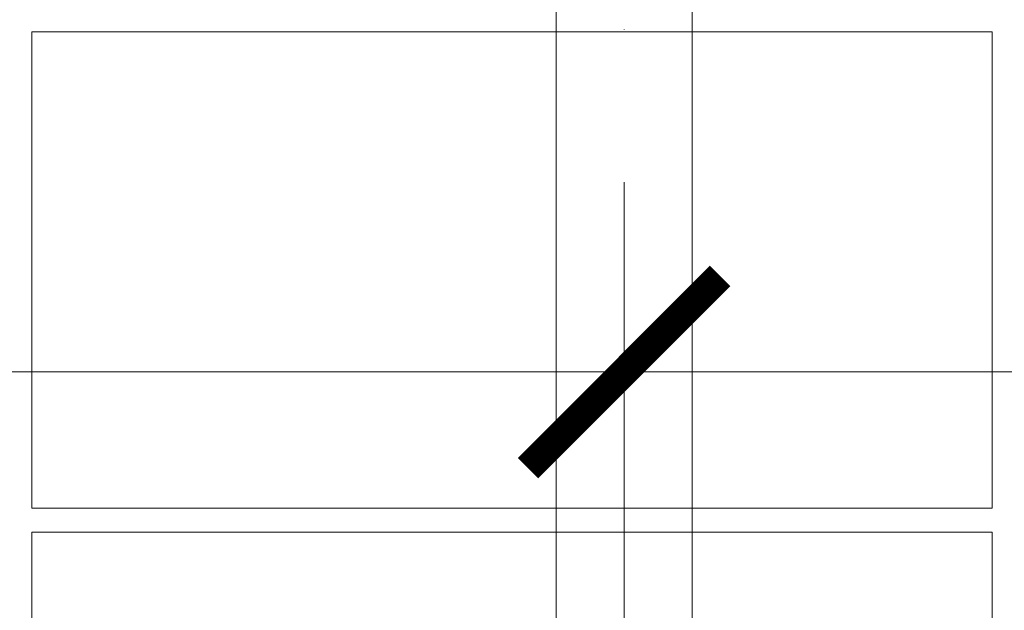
# Model space of a CAD drawing. Header units: millimetres. Extents: x -1695604 to 5289369, y -1488057 to 2187451.
# Tile 521 of 656: x 329245 to 330475, y 150692 to 151430. Entities that reach past the tile are written whole.
import ezdxf
from ezdxf import colors
from ezdxf.entities.mleader import LeaderData, LeaderLine
from ezdxf.math import Vec2, Vec3

# ---------------------------------------------------------------- set-up
doc = ezdxf.new("R2010")
doc.units = ezdxf.units.MM
doc.linetypes.add('CENTERX2', pattern=[101.6, 63.5, -12.7, 12.7, -12.7])
doc.linetypes.add('DASHDOT', pattern=[25.4, 12.7, -6.35, 0, -6.35])
doc.layers.get('Defpoints').update_dxf_attribs({"color": 8})
for name, color, linetype, lineweight in [('A99_FVE', 30, 'Continuous', 5), ('A99_N_koty-200', 5, 'Continuous', 5), ('A99_N_koty-200 @ 200', 5, 'Continuous', 5), ('A99_N_txt-popis-50 @ 200', 240, 'Continuous', 9), ('A99_S_osy', 1, 'CENTERX2', 5)]:
    doc.layers.add(name, color=color, linetype=linetype, lineweight=lineweight)
doc.styles.add('A99_kota', font='isocpeur.ttf', dxfattribs={"height": 2})
doc.styles.add('A99_popis', font='isocpeur.ttf')
doc.dimstyles.new('A99_kota_200 new', dxfattribs={"dimscale": 200, "dimtxt": 2, "dimasz": 1.2, "dimexe": 0.5, "dimexo": 1.5, "dimgap": 0.3, "dimtad": 1, "dimdec": 0, "dimzin": 3, "dimdsep": 46, "dimtxsty": 'A99_kota', "dimblk": 'ARCHTICK', "dimcen": 2.5, "dimazin": 2, "dimtfac": 0.75, "dimtdec": 0, "dimtmove": 2, "dimatfit": 0, "dimfxl": 0, "dimtolj": 1, "dimtzin": 0, "dimlwd": 5, "dimlwe": 5, "dimarcsym": 0})

# ---------------------------------------------------------------- blocks, each defined once
blk = doc.blocks.new('_ArchTick')
at = {"color": 0, "linetype": 'ByBlock', "const_width": 0.15}
blk.add_lwpolyline([(-0.5, -0.5), (0.5, 0.5)], dxfattribs=at)
blk = doc.blocks.new('*D4773')
at = {"layer": 'A99_N_koty-200', "color": 0, "linetype": 'Continuous', "lineweight": 5, "ltscale": 10, "transparency": 16777216}
for p, q in [((299400, 150190), (299400, 151090)), ((330000, 150190), (330000, 151090)), ((299400, 150990), (330000, 150990))]:
    blk.add_line(p, q, dxfattribs=at)
at = {"layer": 'Defpoints', "color": 0, "linetype": 'Continuous', "lineweight": 18, "ltscale": 10, "transparency": 16777216}
for p in [(330000, 150990), (299400, 148960), (330000, 148920)]:
    blk.add_point(p, dxfattribs=at)
at = {"layer": 'A99_N_koty-200', "color": 0, "linetype": 'Continuous', "lineweight": 5, "ltscale": 10, "transparency": 16777216, "xscale": 240, "yscale": 240, "zscale": 240, "rotation": 180}
blk.add_blockref('_ArchTick', (299400, 150990), dxfattribs=at)
at = {"layer": 'A99_N_koty-200', "color": 0, "linetype": 'Continuous', "lineweight": 5, "ltscale": 10, "transparency": 16777216, "xscale": 240, "yscale": 240, "zscale": 240}
blk.add_blockref('_ArchTick', (330000, 150990), dxfattribs=at)
at = {"layer": 'A99_N_koty-200', "color": 0, "linetype": 'Continuous', "ltscale": 10, "transparency": 16777216, "insert": (314700, 151250), "char_height": 400, "attachment_point": 5, "style": 'A99_kota'}
blk.add_mtext('\\A1;30600', dxfattribs=at)
blk = doc.blocks.new('*D4781')
at = {"layer": 'A99_N_koty-200', "color": 0, "linetype": 'Continuous', "lineweight": 5, "ltscale": 10, "transparency": 16777216}
for p, q in [((330000, 150190), (330000, 151090)), ((378275, 150190), (378275, 151090)), ((330000, 150990), (378275, 150990))]:
    blk.add_line(p, q, dxfattribs=at)
at = {"layer": 'Defpoints', "color": 0, "linetype": 'Continuous', "lineweight": 18, "ltscale": 10, "transparency": 16777216}
for p in [(378275, 150990), (330000, 148920), (378275, 148920)]:
    blk.add_point(p, dxfattribs=at)
at = {"layer": 'A99_N_koty-200', "color": 0, "linetype": 'Continuous', "lineweight": 5, "ltscale": 10, "transparency": 16777216, "xscale": 240, "yscale": 240, "zscale": 240, "rotation": 180}
blk.add_blockref('_ArchTick', (330000, 150990), dxfattribs=at)
at = {"layer": 'A99_N_koty-200', "color": 0, "linetype": 'Continuous', "lineweight": 5, "ltscale": 10, "transparency": 16777216, "xscale": 240, "yscale": 240, "zscale": 240}
blk.add_blockref('_ArchTick', (378275, 150990), dxfattribs=at)
at = {"layer": 'A99_N_koty-200', "color": 0, "linetype": 'Continuous', "ltscale": 10, "transparency": 16777216, "insert": (354778.8, 151330), "char_height": 400, "attachment_point": 5, "style": 'A99_kota'}
blk.add_mtext('\\A1;48275', dxfattribs=at)
blk = doc.blocks.new('*U6017')
at = {"layer": 'A99_N_koty-200 @ 200', "linetype": 'Continuous', "ltscale": 10}
dim = blk.add_linear_dim(base=(330000, 150990), p1=(299400, 148960), p2=(330000, 148920), dimstyle='A99_kota_200 new', override={"dimscale": 200, "dimtix": 1, "dimtofl": 1, "dimtmove": 2, "dimatfit": 3}, dxfattribs=at)
dim.commit()
dim.dimension.update_dxf_attribs({"geometry": '*D4773', "text_midpoint": (314700, 151250)})
blk = doc.blocks.new('*U6018')
at = {"layer": 'A99_N_koty-200 @ 200', "linetype": 'Continuous', "ltscale": 10}
dim = blk.add_linear_dim(base=(378275, 150990), p1=(330000, 148920), p2=(378275, 148920), dimstyle='A99_kota_200 new', override={"dimscale": 200, "dimtix": 1, "dimtofl": 1, "dimtmove": 2, "dimatfit": 3}, dxfattribs=at)
dim.commit()
dim.dimension.update_dxf_attribs({"geometry": '*D4781', "text_midpoint": (354778.8, 151330), "dimtype": 128})

msp = doc.modelspace()

# ---------------------------------------------------------------- linework, layer by layer
at = {"layer": 'A99_FVE', "linetype": 'Continuous', "lineweight": 15, "ltscale": 2}
msp.add_lwpolyline([(329915, 155305.9), (330085, 155305.9), (330085, 149540.9), (329915, 149540.9)], close=True, dxfattribs=at)
at = {"layer": 'A99_FVE', "lineweight": 5, "ltscale": 2}
for points in [[(330460, 150820), (330460, 151415), (329260, 151415), (329260, 150820)], [(330460, 150195), (330460, 150790), (329260, 150790), (329260, 150195)]]:
    msp.add_lwpolyline(points, close=True, dxfattribs=at)
at = {"layer": 'A99_S_osy', "linetype": 'DASHDOT', "lineweight": 5, "ltscale": 30}
msp.add_lwpolyline([(330000, 250300), (330000, 146890)], dxfattribs=at)

# ---------------------------------------------------------------- block references
at = {"layer": 'A99_N_koty-200', "color": 3, "linetype": 'Continuous', "lineweight": 18}
for name in ['*U6018', '*U6017']:
    msp.add_blockref(name, (0, 0), dxfattribs=at)

# ---------------------------------------------------------------- leaders
at = {"layer": 'A99_N_txt-popis-50 @ 200', "lineweight": 9}
ml = msp.add_multileader_mtext('Standard', dxfattribs=at)
ml.set_content('\\A1;{\\fISOCPEUR|b1|i0|c238|p34;\\C256;ocelový nosník}', color=1, style='A99_popis')
ml.set_leader_properties(color=256, linetype='ByLayer', lineweight=-1)
ml.build(insert=Vec2(0, 0))
ml.multileader.update_dxf_attribs({"dogleg_length": 200, "arrow_head_size": 300, "scale": 200})
ctx = ml.context
ctx.base_point, ctx.scale, ctx.char_height, ctx.arrow_head_size, ctx.landing_gap_size, ctx.plane_origin = Vec3(21517.5, 152275), 200, 400, 300, 1000, Vec3(20965, 145696.7)
notes = []
notes.append((ctx, [(0, (1, 1, 0), (20717.5, 152275), (1, 0), 800, [(0, [(20720, 150347.5)], 0, [])])]))
ctx.mtext.insert, ctx.mtext.width, ctx.mtext.defined_height, ctx.mtext.flow_direction = Vec3(22517.5, 152533.2), 3664.376, 670, 5
for ctx, leaders in notes:
    for number, flags, end, landing, length, lines in leaders:
        leader = LeaderData()
        leader.index, (leader.has_last_leader_line, leader.has_dogleg_vector, leader.attachment_direction) = number, flags
        leader.last_leader_point, leader.dogleg_vector, leader.dogleg_length = Vec3(end), Vec3(landing), length
        for number, points, colour, breaks in lines:
            line = LeaderLine()
            line.index, line.vertices, line.color, line.breaks = number, Vec3.list(points), colors.encode_raw_color(colour), breaks
            leader.lines.append(line)
        ctx.leaders.append(leader)

doc.saveas('drawing.dxf')
